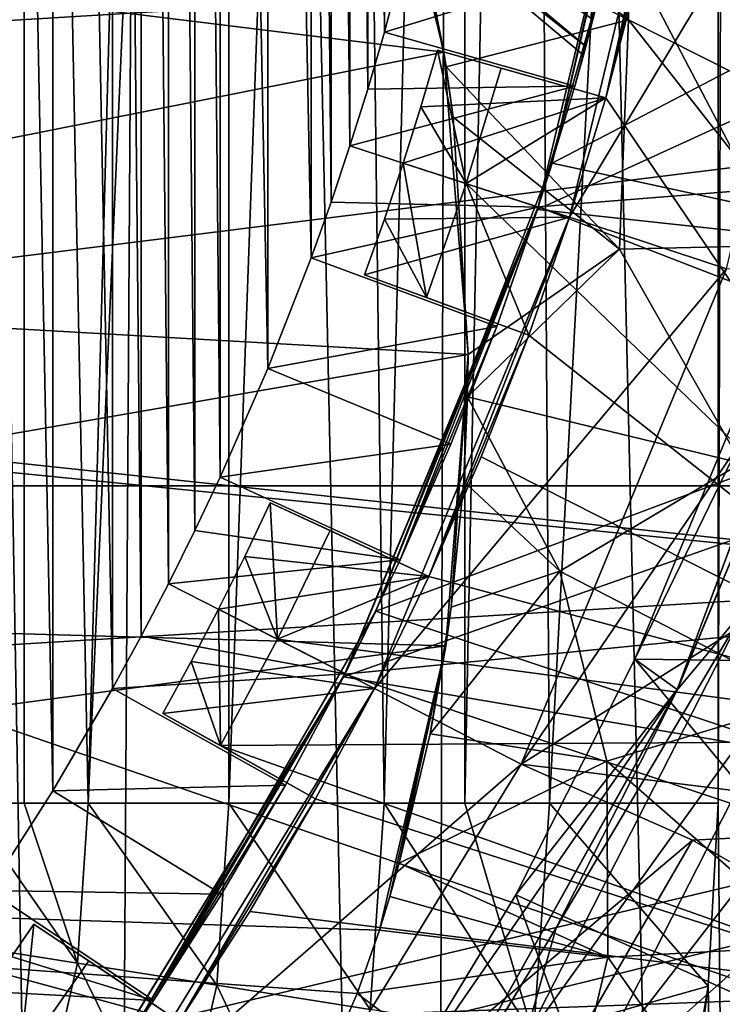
# Model space of a CAD drawing. Header units: metres. Extents: x -104 to 104, y -111 to 38.
# Tile 676 of 848: x 7.7 to 9.83, y -5.43 to -2.45. Entities that reach past the tile are written whole.
import ezdxf

# ---------------------------------------------------------------- set-up
doc = ezdxf.new("R2010")
doc.units = ezdxf.units.M
doc.layers.add('solid_509367_AD153', color=7, linetype='CONTINUOUS')

msp = doc.modelspace()

# ---------------------------------------------------------------- linework, layer by layer
at = {"layer": 'solid_509367_AD153'}
for points in [[(-88.5, -7.5, -19), (-88.5, 19.5, -19), (88.5, 19.5, -19)], [(-36.57795, -7.5, -19), (-88.5, -7.5, -19), (88.5, 19.5, -19)], [(-34.248123, -7.626659, -19), (-36.57795, -7.5, -19), (88.5, 19.5, -19)], [(-31.945723, -8.004942, -19), (-34.248123, -7.626659, -19), (88.5, 19.5, -19)], [(31.945723, -8.004942, -19), (-31.945723, -8.004942, -19), (88.5, 19.5, -19)], [(6.820607, -18.828611, 77.670921), (7.936655, -18.394463, 77.660629), (7.281437, 18.662176, 77.666862)], [(7.936655, -18.394463, 77.660629), (8.169803, 18.291494, 77.658279), (7.281437, 18.662176, 77.666862)], [(7.936655, -18.394463, 77.660629), (8.944834, -17.926723, 77.649994), (8.169803, 18.291494, 77.658279)], [(8.944834, -17.926723, 77.649994), (9.038421, 17.879116, 77.648941), (8.169803, 18.291494, 77.658279)], [(8.944834, -17.926723, 77.649994), (9.871528, -17.434856, 77.639091), (9.038421, 17.879116, 77.648941)], [(9.871528, -17.434856, 77.639091), (9.887, 17.425175, 77.638901), (9.038421, 17.879116, 77.648941)], [(4.344064, 15.273149, -16.1), (34.664421, -3.314469, -16.1), (36, -3.273149, -16.1)], [(55.566704, 15.273149, -16.1), (4.344064, 15.273149, -16.1), (36, -3.273149, -16.1)], [(4.344064, 15.273149, -16.1), (33.367996, -3.412633, -16.1), (34.664421, -3.314469, -16.1)], [(4.344064, 15.273149, -16.1), (30.884655, -3.787543, -16.1), (33.367996, -3.412633, -16.1)], [(4.344064, 15.273149, -16.1), (28.586456, -4.362284, -16.1), (30.884655, -3.787543, -16.1)], [(4.344064, 15.273149, -16.1), (26.533766, -5.079702, -16.1), (28.586456, -4.362284, -16.1)], [(4.344064, 15.273149, -16.1), (24.705273, -5.88503, -16.1), (26.533766, -5.079702, -16.1)], [(4.344064, 15.273149, -16.1), (23.075869, -6.75054, -16.1), (24.705273, -5.88503, -16.1)], [(4.344064, 15.273149, -16.1), (21.630114, -7.658508, -16.1), (23.075869, -6.75054, -16.1)], [(4.344064, 15.273149, -16.1), (4.344064, -7.658508, -16.1), (21.630114, -7.658508, -16.1)], [(9.857351, 9.20101, 74.699997), (9.818139, -4.818901, 74.699997), (9.818139, 4.819205, 74.699997)], [(9.857351, 9.20101, 74.699997), (9.857352, -9.201009, 74.699997), (9.818139, -4.818901, 74.699997)], [(7.801657, -4.780862, 47), (7.801657, 4.780862, 47), (7.607947, 5.083467, 47)], [(7.607947, -5.083467, 47), (7.801657, -4.780862, 47), (7.607947, 5.083467, 47)], [(7.342716, 4.819205, 73.394783), (7.716656, 4.819205, 73.840973), (7.539818, -4.818901, 73.651733)], [(7.716656, 4.819205, 73.840973), (7.715411, -4.818901, 73.839752), (7.539818, -4.818901, 73.651733)], [(7.716656, 4.819205, 73.840973), (7.909254, -4.818901, 74.014336), (7.715411, -4.818901, 73.839752)], [(7.716656, 4.819205, 73.840973), (8.169735, 4.819205, 74.206543), (7.909254, -4.818901, 74.014336)], [(8.33328, 4.819205, 74.306755), (8.335526, -4.818901, 74.308037), (7.909254, -4.818901, 74.014336)], [(8.169735, 4.819205, 74.206543), (8.33328, 4.819205, 74.306755), (7.909254, -4.818901, 74.014336)], [(8.33328, 4.819205, 74.306755), (8.684889, 4.819205, 74.477722), (8.335526, -4.818901, 74.308037)], [(8.684889, 4.819205, 74.477722), (8.805942, -4.818901, 74.524086), (8.335526, -4.818901, 74.308037)], [(8.684889, 4.819205, 74.477722), (9.050115, 4.819205, 74.600021), (8.805942, -4.818901, 74.524086)], [(9.050115, 4.819205, 74.600021), (9.050115, -4.818901, 74.600021), (8.805942, -4.818901, 74.524086)], [(9.242718, 4.819205, 74.644295), (9.306495, -4.818901, 74.656052), (9.050115, -4.818901, 74.600021)], [(9.050115, 4.819205, 74.600021), (9.242718, 4.819205, 74.644295), (9.050115, -4.818901, 74.600021)], [(9.242718, 4.819205, 74.644295), (9.818139, 4.819205, 74.699997), (9.306495, -4.818901, 74.656052)], [(9.306495, -4.818901, 74.656052), (9.818139, 4.819205, 74.699997), (9.818139, -4.818901, 74.699997)], [(7.983338, -4.470884, 47), (7.983338, 4.470884, 47), (7.801657, 4.780862, 47)], [(7.801657, -4.780862, 47), (7.983338, -4.470884, 47), (7.801657, 4.780862, 47)], [(8.069579, -4.31328, 47), (8.069579, 4.31328, 47), (7.983338, 4.470884, 47)], [(7.983338, -4.470884, 47), (8.069579, -4.31328, 47), (7.983338, 4.470884, 47)], [(8.15271, -4.154013, 47), (8.15271, 4.154013, 47), (8.069579, 4.31328, 47)], [(8.069579, -4.31328, 47), (8.15271, -4.154013, 47), (8.069579, 4.31328, 47)], [(19.56822, -8.332496, 8.961384), (9.543673, 4.193583, 8.698881), (10.094987, 4.270864, 8.713318)], [(19.56822, -8.332496, 8.961384), (8.960734, 4.160768, 8.683617), (9.543673, 4.193583, 8.698881)], [(8.232697, -3.993145, 47), (8.232697, 3.993145, 47), (8.15271, 4.154013, 47)], [(8.15271, -4.154013, 47), (8.232697, -3.993145, 47), (8.15271, 4.154013, 47)], [(9.216134, -1.791493, 8.690305), (8.960734, 4.160768, 8.683617), (19.56822, -8.332496, 8.961384)], [(8.30951, -3.830737, 47), (8.30951, 3.830737, 47), (8.232697, 3.993145, 47)], [(8.232697, -3.993145, 47), (8.30951, -3.830737, 47), (8.232697, 3.993145, 47)], [(8.453498, -3.501553, 47), (8.453498, 3.501553, 47), (8.30951, 3.830737, 47)], [(8.30951, -3.830737, 47), (8.453498, -3.501553, 47), (8.30951, 3.830737, 47)], [(5, 3.5, 28.700001), (12.620148, -0.866507, 28.700001), (12.384386, -2.577942, 28.700001)], [(5, -3.5, 28.700001), (5, 3.5, 28.700001), (12.384386, -2.577942, 28.700001)], [(8.584451, -3.166971, 47), (8.584451, 3.166971, 47), (8.453498, 3.501553, 47)], [(8.453498, -3.501553, 47), (8.584451, -3.166971, 47), (8.453498, 3.501553, 47)], [(8.644976, -2.997816, 47), (8.644976, 2.997816, 47), (8.584451, 3.166971, 47)], [(8.584451, -3.166971, 47), (8.644976, -2.997816, 47), (8.584451, 3.166971, 47)], [(8.702168, -2.827506, 47), (8.702168, 2.827506, 47), (8.644976, 2.997816, 47)], [(8.644976, -2.997816, 47), (8.702168, -2.827506, 47), (8.644976, 2.997816, 47)], [(8.756004, -2.656105, 47), (8.756004, 2.656105, 47), (8.702168, 2.827506, 47)], [(8.702168, -2.827506, 47), (8.756004, -2.656105, 47), (8.702168, 2.827506, 47)], [(8.806465, -2.48368, 47), (8.806465, 2.48368, 47), (8.756004, 2.656105, 47)], [(8.756004, -2.656105, 47), (8.806465, -2.48368, 47), (8.756004, 2.656105, 47)], [(8.806465, -2.48368, 47), (8.897184, -2.136025, 47), (8.806465, 2.48368, 47)], [(18.374773, -2.148744, 43.150002), (14.960517, -1.087624, 43.150002), (8.422169, -12.412375, 43.150002)], [(8.422169, -12.412375, 46.150002), (8.422169, -12.412375, 43.150002), (14.960517, -1.087624, 43.150002)], [(8.422169, -12.412375, 46.150002), (14.960517, -1.087624, 43.150002), (9.084251, -11.265615, 47.282345)], [(9.084251, -11.265615, 47.282345), (14.960517, -1.087624, 43.150002), (9.713888, -10.175053, 48.150002)], [(9.713888, -10.175053, 48.150002), (14.960517, -1.087624, 43.150002), (13.668797, -3.324948, 48.150002)], [(9.630262, -1.523424, 35.650002), (12.674013, -1.38953, 35.650002), (12.447637, -2.759575, 35.650002)], [(9.314939, -2.879795, 39.900002), (9.640485, -1.457127, 39.900002), (9.630262, -1.523424, 35.650002)], [(11.630697, -1.67003, 39.900002), (9.640485, -1.457127, 39.900002), (9.314939, -2.879795, 39.900002)], [(9.272796, -3.012817, 35.650002), (9.630262, -1.523424, 35.650002), (12.447637, -2.759575, 35.650002)], [(9.314939, -2.879795, 39.900002), (9.630262, -1.523424, 35.650002), (9.272796, -3.012817, 35.650002)], [(9.72873, -1.540879, 47.900002), (9.477847, -2.68196, 46.599998), (9.367907, -3.043817, 46.599998)], [(9.367907, -3.043817, 47.900002), (9.72873, -1.540879, 47.900002), (9.367907, -3.043817, 46.599998)], [(10.222329, -1.62059, 48.400002), (9.72873, -1.540879, 47.900002), (9.367907, -3.043817, 47.900002)], [(9.72873, -1.540879, 47.900002), (9.662408, -1.913208, 46.599998), (9.477847, -2.68196, 46.599998)], [(10.222329, -1.62059, 48.400002), (9.367907, -3.043817, 47.900002), (9.842779, -3.200221, 48.400002)], [(8.770711, -1.651121, 15.05), (8.987225, -2.544101, 15.05), (5.965303, -2.171207, 15.05)], [(8.903646, -2.122367, 13.47336), (8.987225, -2.544101, 15.05), (8.770711, -1.651121, 15.05)], [(9.270464, -3.020042, 35.650002), (11.899478, -3.305277, 35.650002), (12.237545, -1.662818, 35.650002)], [(9.479148, -2.281524, 35.650002), (9.270464, -3.020042, 35.650002), (12.237545, -1.662818, 35.650002)], [(11.275744, -3.304345, 39.900002), (11.630697, -1.67003, 39.900002), (9.314939, -2.879795, 39.900002)], [(9.918812, -2.414291, 8.708705), (9.216134, -1.791493, 8.690305), (19.56822, -8.332496, 8.961384)], [(10.099301, -2.471299, 11.45), (9.447154, -1.835915, 11.45), (9.882889, -2.227048, 9.95)], [(9.549762, -2.048017, 12.335726), (9.447154, -1.835915, 11.45), (10.099301, -2.471299, 11.45)], [(8.903646, -2.122367, 13.47336), (8.846982, -1.902555, 13.180143), (9.545799, -2.445874, 13.180708)], [(9.549762, -2.048017, 12.335726), (9.545799, -2.445874, 13.180708), (8.846982, -1.902555, 13.180143)], [(9.662408, -1.913208, 46.599998), (9.577844, -2.299437, 39.900002), (9.477847, -2.68196, 39.900002)], [(9.662408, -1.913208, 46.599998), (9.477847, -2.68196, 39.900002), (9.477847, -2.68196, 46.599998)], [(-15.982141, -1.944209, 21.049999), (-15.631022, -3.857101, 21.049999), (15.982138, -1.944239, 21.049999)], [(-15.631022, -3.857101, 21.049999), (15.63101, -3.857155, 21.049999), (15.982138, -1.944239, 21.049999)], [(8.75, -1.969615, 42.847298), (9.438426, -2.445119, 43.315994), (9.416973, -2.526482, 42.910316)], [(8.75, -2, 42.5), (8.75, -1.969615, 42.847298), (9.416973, -2.526482, 42.910316)], [(8.75, -1.969615, 42.152702), (9.417071, -2.526116, 42.086826), (9.438563, -2.444589, 41.682049)], [(8.75, -1.969615, 42.152702), (8.75, -2, 42.5), (9.417071, -2.526116, 42.086826)], [(8.75, -2, 42.5), (9.416973, -2.526482, 42.910316), (9.409699, -2.55344, 42.498417)], [(8.75, -2, 42.5), (9.409699, -2.55344, 42.498417), (9.417071, -2.526116, 42.086826)], [(9.549762, -2.048017, 12.335726), (10.206959, -2.779436, 12.335726), (9.545799, -2.445874, 13.180708)], [(9.549762, -2.048017, 12.335726), (10.099301, -2.471299, 11.45), (10.206959, -2.779436, 12.335726)], [(9.577844, -2.299437, 39.900002), (10.8, -2.088061, 39.900002), (10.8, -4.628445, 39.900002)], [(9.480607, -2.276092, 46.400002), (8.897184, -2.136025, 47), (8.806465, -2.48368, 47)], [(8.903646, -2.122367, 13.47336), (8.994121, -2.588301, 13.93965), (8.987225, -2.544101, 15.05)], [(8.903646, -2.122367, 13.47336), (9.545799, -2.445874, 13.180708), (8.994121, -2.588301, 13.93965)], [(8.987225, -2.544101, 15.05), (5.417044, -3.252802, 15.05), (5.965303, -2.171207, 15.05)], [(18.001108, -4.266874, 43.150002), (18.374773, -2.148744, 43.150002), (8.422169, -12.412375, 43.150002)], [(9.480607, -2.276092, 46.400002), (8.806465, -2.48368, 47), (9.383939, -2.646544, 46.400002)], [(9.272801, -3.012916, 39), (9.270464, -3.020042, 35.650002), (9.479148, -2.281524, 35.650002)], [(9.272801, -3.012916, 39), (9.479148, -2.281524, 35.650002), (9.383939, -2.646544, 39)], [(9.472382, -2.310082, 43.705475), (9.480607, -2.276092, 46.400002), (9.383939, -2.646544, 46.400002)], [(9.409699, -2.55344, 42.498417), (9.383939, -2.646544, 39), (9.479148, -2.281524, 35.650002)], [(9.417071, -2.526116, 42.086826), (9.409699, -2.55344, 42.498417), (9.479148, -2.281524, 35.650002)], [(9.438563, -2.444589, 41.682049), (9.417071, -2.526116, 42.086826), (9.479148, -2.281524, 35.650002)], [(9.438426, -2.445119, 43.315994), (9.472382, -2.310082, 43.705475), (9.383939, -2.646544, 46.400002)], [(9.477847, -2.68196, 39.900002), (9.577844, -2.299437, 39.900002), (10.8, -4.628445, 39.900002)], [(9.416973, -2.526482, 42.910316), (9.438426, -2.445119, 43.315994), (9.383939, -2.646544, 46.400002)], [(9.545799, -2.445874, 13.180708), (9.519124, -3.140291, 13.939075), (8.994121, -2.588301, 13.93965)], [(9.545799, -2.445874, 13.180708), (10.081965, -3.127532, 13.180708), (9.519124, -3.140291, 13.939075)], [(10.206959, -2.779436, 12.335726), (10.081965, -3.127532, 13.180708), (9.545799, -2.445874, 13.180708)], [(8.806465, -2.48368, 39), (8.806465, -2.48368, 47), (8.756004, -2.656105, 47)], [(8.756004, -2.656105, 39), (8.806465, -2.48368, 39), (8.756004, -2.656105, 47)], [(9.383939, -2.646544, 39), (8.806465, -2.48368, 39), (8.756004, -2.656105, 39)], [(9.383939, -2.646544, 46.400002), (8.806465, -2.48368, 47), (8.806465, -2.48368, 39)], [(9.383939, -2.646544, 39), (9.383939, -2.646544, 46.400002), (8.806465, -2.48368, 39)], [(9.409699, -2.55344, 42.498417), (9.416973, -2.526482, 42.910316), (9.383939, -2.646544, 46.400002)], [(8.987225, -2.544101, 15.05), (9.06, -3.46, 15.05), (5.417044, -3.252802, 15.05)], [(8.917502, -2.709344, 40.099998), (8.967872, -2.537652, 40.099998), (9.054058, -2.941842, 39.900002)], [(8.917502, -2.709344, 46.599998), (9.477847, -2.68196, 46.599998), (8.967872, -2.537652, 46.599998)], [(8.967872, -2.537652, 46.599998), (8.967872, -2.537652, 40.099998), (8.917502, -2.709344, 40.099998)], [(8.917502, -2.709344, 46.599998), (8.967872, -2.537652, 46.599998), (8.917502, -2.709344, 40.099998)], [(8.967872, -2.537652, 40.099998), (9.477847, -2.68196, 39.900002), (9.160315, -2.592108, 39.900002)], [(8.967872, -2.537652, 46.599998), (9.477847, -2.68196, 46.599998), (9.477847, -2.68196, 39.900002)], [(8.967872, -2.537652, 46.599998), (9.477847, -2.68196, 39.900002), (8.967872, -2.537652, 40.099998)], [(8.967872, -2.537652, 40.099998), (9.160315, -2.592108, 39.900002), (9.054058, -2.941842, 39.900002)], [(9.06, -3.46, 14.513462), (9.06, -3.46, 15.05), (8.987225, -2.544101, 15.05)], [(9.015283, -2.741168, 14.063492), (8.987225, -2.544101, 15.05), (8.994121, -2.588301, 13.93965)], [(9.06, -3.46, 14.513462), (8.987225, -2.544101, 15.05), (9.015283, -2.741168, 14.063492)], [(9.409699, -2.55344, 42.498417), (9.383939, -2.646544, 46.400002), (9.383939, -2.646544, 39)], [(5, -3.5, 28.700001), (12.384386, -2.577942, 28.700001), (11.917984, -4.240462, 28.700001)], [(9.015283, -2.741168, 14.063492), (8.994121, -2.588301, 13.93965), (9.519124, -3.140291, 13.939075)], [(9.054058, -2.941842, 39.900002), (9.160315, -2.592108, 39.900002), (9.477847, -2.68196, 39.900002)], [(9.383939, -2.646544, 39), (8.756004, -2.656105, 39), (8.702168, -2.827506, 39)], [(9.272801, -3.012916, 39), (9.383939, -2.646544, 39), (8.702168, -2.827506, 39)], [(8.756004, -2.656105, 39), (8.756004, -2.656105, 47), (8.702168, -2.827506, 47)], [(8.702168, -2.827506, 39), (8.756004, -2.656105, 39), (8.702168, -2.827506, 47)], [(8.863847, -2.880038, 46.599998), (9.367907, -3.043817, 46.599998), (9.477847, -2.68196, 46.599998)], [(8.917502, -2.709344, 46.599998), (8.863847, -2.880038, 46.599998), (9.477847, -2.68196, 46.599998)], [(9.054058, -2.941842, 39.900002), (9.477847, -2.68196, 39.900002), (10.8, -4.628445, 39.900002)], [(8.863847, -2.880038, 40.099998), (8.917502, -2.709344, 40.099998), (9.054058, -2.941842, 39.900002)], [(8.917502, -2.709344, 46.599998), (8.917502, -2.709344, 40.099998), (8.863847, -2.880038, 40.099998)], [(8.917502, -2.709344, 46.599998), (8.863847, -2.880038, 40.099998), (8.863847, -2.880038, 46.599998)], [(9.06, -3.46, 14.513462), (9.015283, -2.741168, 14.063492), (9.519124, -3.140291, 13.939075)], [(9.272796, -3.012817, 35.650002), (12.447637, -2.759575, 35.650002), (12.073798, -4.096928, 35.650002)], [(8.702168, -2.827506, 39), (8.702168, -2.827506, 47), (8.644976, -2.997816, 47)], [(8.644976, -2.997816, 39), (8.702168, -2.827506, 39), (8.644976, -2.997816, 47)], [(9.272801, -3.012916, 39), (8.702168, -2.827506, 39), (8.644976, -2.997816, 39)], [(8.781164, -4.236945, 39.900002), (9.314939, -2.879795, 39.900002), (9.272796, -3.012817, 35.650002)], [(11.275744, -3.304345, 39.900002), (9.314939, -2.879795, 39.900002), (8.781164, -4.236945, 39.900002)], [(8.806924, -3.049671, 40.099998), (8.863847, -2.880038, 40.099998), (8.934453, -3.287239, 39.900002)], [(8.863847, -2.880038, 46.599998), (8.806924, -3.049671, 46.599998), (9.367907, -3.043817, 46.599998)], [(8.863847, -2.880038, 46.599998), (8.863847, -2.880038, 40.099998), (8.806924, -3.049671, 40.099998)], [(8.863847, -2.880038, 46.599998), (8.806924, -3.049671, 40.099998), (8.806924, -3.049671, 46.599998)], [(8.863847, -2.880038, 40.099998), (9.054058, -2.941842, 39.900002), (8.934453, -3.287239, 39.900002)], [(9.244156, -3.401187, 39.900002), (8.934453, -3.287239, 39.900002), (9.054058, -2.941842, 39.900002)], [(9.244156, -3.401187, 39.900002), (9.054058, -2.941842, 39.900002), (10.8, -4.628445, 39.900002)], [(10.258491, -2.956882, 60.12146), (9.871155, -3.642209, 57.174011), (9.565758, -4.381969, 57.174011)], [(9.693461, -4.473991, 60.12146), (10.258491, -2.956882, 60.12146), (9.565758, -4.381969, 57.174011)], [(10.259501, -2.957173, 60.181629), (10.258491, -2.956882, 60.12146), (9.693461, -4.473991, 60.12146)], [(10.005758, -3.726529, 60.181629), (10.259501, -2.957173, 60.181629), (9.693461, -4.473991, 60.12146)], [(8.644976, -2.997816, 39), (8.644976, -2.997816, 47), (8.584451, -3.166971, 47)], [(8.644976, -2.997816, 39), (8.584451, -3.166971, 47), (8.584451, -3.166971, 39)], [(9.272801, -3.012916, 39), (8.644976, -2.997816, 39), (8.584451, -3.166971, 39)], [(9.272801, -3.012916, 39), (8.584451, -3.166971, 39), (9.147366, -3.374641, 39)], [(9.270464, -3.020042, 35.650002), (8.682521, -4.435877, 35.650002), (11.899478, -3.305277, 35.650002)], [(8.687313, -4.426407, 39), (8.682521, -4.435877, 35.650002), (9.270464, -3.020042, 35.650002)], [(8.686608, -4.427526, 35.650002), (9.272796, -3.012817, 35.650002), (12.073798, -4.096928, 35.650002)], [(8.781164, -4.236945, 39.900002), (9.272796, -3.012817, 35.650002), (8.686608, -4.427526, 35.650002)], [(8.687313, -4.426407, 39), (9.270464, -3.020042, 35.650002), (8.854396, -4.081933, 39)], [(9.147366, -3.374641, 39), (8.854396, -4.081933, 39), (9.270464, -3.020042, 35.650002)], [(9.272801, -3.012916, 39), (9.147366, -3.374641, 39), (9.270464, -3.020042, 35.650002)], [(8.746755, -3.218179, 46.599998), (9.244156, -3.401187, 46.599998), (9.367907, -3.043817, 46.599998)], [(8.806924, -3.049671, 46.599998), (8.746755, -3.218179, 46.599998), (9.367907, -3.043817, 46.599998)], [(8.806924, -3.049671, 40.099998), (8.934453, -3.287239, 39.900002), (8.746755, -3.218179, 40.099998)], [(8.806924, -3.049671, 46.599998), (8.746755, -3.218179, 40.099998), (8.746755, -3.218179, 46.599998)], [(8.806924, -3.049671, 46.599998), (8.806924, -3.049671, 40.099998), (8.746755, -3.218179, 40.099998)], [(9.367907, -3.043817, 47.900002), (8.941608, -4.131603, 46.599998), (8.776414, -4.471807, 46.599998)], [(8.776414, -4.471807, 47.900002), (9.367907, -3.043817, 47.900002), (8.776414, -4.471807, 46.599998)], [(9.842779, -3.200221, 48.400002), (9.367907, -3.043817, 47.900002), (8.776414, -4.471807, 47.900002)], [(9.367907, -3.043817, 47.900002), (9.244156, -3.401187, 46.599998), (8.941608, -4.131603, 46.599998)], [(9.367907, -3.043817, 47.900002), (9.367907, -3.043817, 46.599998), (9.244156, -3.401187, 46.599998)], [(10.081965, -3.127532, 13.180708), (9.887451, -3.788748, 13.939075), (9.519124, -3.140291, 13.939075)], [(9.519124, -3.140291, 13.939075), (9.887451, -3.788748, 13.939075), (9.05858, -3.588309, 14.575014)], [(9.06, -3.46, 14.513462), (9.519124, -3.140291, 13.939075), (9.05858, -3.588309, 14.575014)], [(9.147366, -3.374641, 46.400002), (8.584451, -3.166971, 47), (8.453498, -3.501553, 47)], [(9.147366, -3.374641, 39), (8.584451, -3.166971, 47), (9.147366, -3.374641, 46.400002)], [(9.147366, -3.374641, 39), (8.584451, -3.166971, 39), (8.584451, -3.166971, 47)], [(8.746755, -3.218179, 40.099998), (8.934453, -3.287239, 39.900002), (9.244156, -3.401187, 46.599998)], [(8.746755, -3.218179, 46.599998), (8.746755, -3.218179, 40.099998), (9.244156, -3.401187, 46.599998)], [(9.842779, -3.200221, 48.400002), (8.776414, -4.471807, 47.900002), (9.221068, -4.700313, 48.400002)], [(9.842779, -3.200221, 48.400002), (9.221068, -4.700313, 48.400002), (10.227919, -3.222904, 48.400002)], [(9.221068, -4.700313, 48.400002), (10.362185, -3.984362, 48.400002), (10.227919, -3.222904, 48.400002)], [(9.06, -3.46, 15.05), (4.685295, -4.219987, 15.05), (5.417044, -3.252802, 15.05)], [(8.682521, -4.435877, 35.650002), (11.342376, -4.885992, 35.650002), (11.899478, -3.305277, 35.650002)], [(10.692835, -4.870675, 39.900002), (11.275744, -3.304345, 39.900002), (8.781164, -4.236945, 39.900002)], [(9.244156, -3.401187, 46.599998), (8.934453, -3.287239, 39.900002), (9.244156, -3.401187, 39.900002)], [(9.967664, -8.109528, 48.150002), (9.713888, -10.175053, 48.150002), (13.668797, -3.324948, 48.150002)], [(9.007826, -3.731164, 46.400002), (9.147366, -3.374641, 46.400002), (8.453498, -3.501553, 47)], [(9.147366, -3.374641, 39), (8.854396, -4.081933, 46.400002), (8.854396, -4.081933, 39)], [(9.147366, -3.374641, 39), (9.007826, -3.731164, 46.400002), (8.854396, -4.081933, 46.400002)], [(9.147366, -3.374641, 39), (9.147366, -3.374641, 46.400002), (9.007826, -3.731164, 46.400002)], [(9.244156, -3.401187, 46.599998), (9.100213, -3.769432, 39.900002), (8.941608, -4.131603, 39.900002)], [(9.244156, -3.401187, 46.599998), (8.941608, -4.131603, 39.900002), (8.941608, -4.131603, 46.599998)], [(9.100213, -3.769432, 39.900002), (9.244156, -3.401187, 39.900002), (10.8, -4.628445, 39.900002)], [(9.244156, -3.401187, 46.599998), (9.244156, -3.401187, 39.900002), (9.100213, -3.769432, 39.900002)], [(9.06, -3.46, 15.05), (8.992575, -4.341708, 15.05), (4.685295, -4.219987, 15.05)], [(9.009369, -4.224696, 14.821044), (8.992575, -4.341708, 15.05), (9.06, -3.46, 15.05)], [(9.009369, -4.224696, 14.821044), (9.06, -3.46, 15.05), (9.047276, -3.843964, 14.685719)], [(9.047276, -3.843964, 14.685719), (9.06, -3.46, 15.05), (9.05858, -3.588309, 14.575014)], [(9.06, -3.46, 14.513462), (9.05858, -3.588309, 14.575014), (9.06, -3.46, 15.05)], [(4.5, -3.5, 28.700001), (11.917984, -4.240462, 28.700001), (11.230322, -5.822402, 28.700001)], [(4.5, -3.5, 28.700001), (5, -3.5, 28.700001), (11.917984, -4.240462, 28.700001)], [(4.5, -6.947333, 28.700001), (4.5, -3.5, 28.700001), (11.230322, -5.822402, 28.700001)], [(9.007826, -3.731164, 46.400002), (8.453498, -3.501553, 47), (8.30951, -3.830737, 47)], [(9.047276, -3.843964, 14.685719), (9.05858, -3.588309, 14.575014), (9.337985, -4.115993, 14.572876)], [(9.887451, -3.788748, 13.939075), (9.337985, -4.115993, 14.572876), (9.05858, -3.588309, 14.575014)], [(11.367699, -4.403787, 56.099182), (9.565758, -4.381969, 57.174011), (9.871155, -3.642209, 57.174011)], [(9.694415, -4.474431, 60.181629), (10.005758, -3.726529, 60.181629), (9.693461, -4.473991, 60.12146)], [(9.901417, -4.227207, 60.457531), (10.005758, -3.726529, 60.181629), (9.694415, -4.474431, 60.181629)], [(9.007826, -3.731164, 46.400002), (8.30951, -3.830737, 47), (8.854396, -4.081933, 46.400002)], [(8.941608, -4.131603, 39.900002), (9.100213, -3.769432, 39.900002), (10.8, -4.628445, 39.900002)], [(9.887451, -3.788748, 13.939075), (10.091987, -4.505913, 13.939075), (9.337985, -4.115993, 14.572876)], [(8.30951, -3.830737, 39), (8.30951, -3.830737, 47), (8.232697, -3.993145, 47)], [(8.232697, -3.993145, 39), (8.30951, -3.830737, 39), (8.232697, -3.993145, 47)], [(8.854396, -4.081933, 39), (8.30951, -3.830737, 39), (8.232697, -3.993145, 39)], [(8.854396, -4.081933, 46.400002), (8.30951, -3.830737, 47), (8.30951, -3.830737, 39)], [(8.854396, -4.081933, 39), (8.854396, -4.081933, 46.400002), (8.30951, -3.830737, 39)], [(9.009369, -4.224696, 14.821044), (9.047276, -3.843964, 14.685719), (9.337985, -4.115993, 14.572876)], [(-15.631022, -3.857101, 21.049999), (-15.052203, -5.712808, 21.049999), (15.63101, -3.857155, 21.049999)], [(-15.052203, -5.712808, 21.049999), (15.052176, -5.712878, 21.049999), (15.63101, -3.857155, 21.049999)], [(8.383879, -4.070992, 40.099998), (8.460486, -3.909293, 40.099998), (8.482382, -4.32199, 39.900002)], [(8.383879, -4.070992, 46.599998), (8.941608, -4.131603, 46.599998), (8.460486, -3.909293, 46.599998)], [(8.460486, -3.909293, 46.599998), (8.460486, -3.909293, 40.099998), (8.383879, -4.070992, 40.099998)], [(8.383879, -4.070992, 46.599998), (8.460486, -3.909293, 46.599998), (8.383879, -4.070992, 40.099998)], [(8.460486, -3.909293, 40.099998), (8.941608, -4.131603, 39.900002), (8.642041, -3.993184, 39.900002)], [(8.460486, -3.909293, 46.599998), (8.941608, -4.131603, 46.599998), (8.941608, -4.131603, 39.900002)], [(8.460486, -3.909293, 46.599998), (8.941608, -4.131603, 39.900002), (8.460486, -3.909293, 40.099998)], [(8.460486, -3.909293, 40.099998), (8.642041, -3.993184, 39.900002), (8.482382, -4.32199, 39.900002)], [(8.232697, -3.993145, 39), (8.232697, -3.993145, 47), (8.15271, -4.154013, 47)], [(8.15271, -4.154013, 39), (8.232697, -3.993145, 39), (8.15271, -4.154013, 47)], [(8.854396, -4.081933, 39), (8.232697, -3.993145, 39), (8.15271, -4.154013, 39)], [(8.482382, -4.32199, 39.900002), (8.642041, -3.993184, 39.900002), (8.941608, -4.131603, 39.900002)], [(9.221068, -4.700313, 48.400002), (10.687568, -4.882503, 48.400002), (10.362185, -3.984362, 48.400002)], [(8.687313, -4.426407, 39), (8.854396, -4.081933, 39), (8.15271, -4.154013, 39)], [(8.304181, -4.231192, 40.099998), (8.383879, -4.070992, 40.099998), (8.482382, -4.32199, 39.900002)], [(8.383879, -4.070992, 46.599998), (8.304181, -4.231192, 46.599998), (8.941608, -4.131603, 46.599998)], [(8.383879, -4.070992, 46.599998), (8.383879, -4.070992, 40.099998), (8.304181, -4.231192, 40.099998)], [(8.383879, -4.070992, 46.599998), (8.304181, -4.231192, 40.099998), (8.304181, -4.231192, 46.599998)], [(8.686608, -4.427526, 35.650002), (12.073798, -4.096928, 35.650002), (11.555425, -5.388383, 35.650002)], [(8.304181, -4.231192, 46.599998), (8.776414, -4.471807, 46.599998), (8.941608, -4.131603, 46.599998)], [(8.482382, -4.32199, 39.900002), (8.941608, -4.131603, 39.900002), (10.8, -4.628445, 39.900002)], [(8.945214, -4.608188, 14.92309), (9.337985, -4.115993, 14.572876), (9.480442, -4.691694, 14.572876)], [(8.945214, -4.608188, 14.92309), (9.009369, -4.224696, 14.821044), (9.337985, -4.115993, 14.572876)], [(10.091987, -4.505913, 13.939075), (9.480442, -4.691694, 14.572876), (9.337985, -4.115993, 14.572876)], [(8.15271, -4.154013, 39), (8.15271, -4.154013, 47), (8.069579, -4.31328, 47)], [(8.069579, -4.31328, 39), (8.15271, -4.154013, 39), (8.069579, -4.31328, 47)], [(8.687313, -4.426407, 39), (8.15271, -4.154013, 39), (8.069579, -4.31328, 39)], [(8.992575, -4.341708, 15.05), (3.79355, -5.04171, 15.05), (4.685295, -4.219987, 15.05)], [(8.221422, -4.389831, 40.099998), (8.304181, -4.231192, 40.099998), (8.310218, -4.644424, 39.900002)], [(8.304181, -4.231192, 46.599998), (8.221422, -4.389831, 46.599998), (8.776414, -4.471807, 46.599998)], [(8.304181, -4.231192, 46.599998), (8.304181, -4.231192, 40.099998), (8.221422, -4.389831, 40.099998)], [(8.304181, -4.231192, 46.599998), (8.221422, -4.389831, 40.099998), (8.221422, -4.389831, 46.599998)], [(8.304181, -4.231192, 40.099998), (8.482382, -4.32199, 39.900002), (8.310218, -4.644424, 39.900002)], [(8.945214, -4.608188, 14.92309), (8.992575, -4.341708, 15.05), (9.009369, -4.224696, 14.821044)], [(9.229505, -5.542886, 60.457531), (9.901417, -4.227207, 60.457531), (9.327262, -5.196575, 60.181629)], [(10.111191, -4.316765, 60.638214), (9.901417, -4.227207, 60.457531), (9.229505, -5.542886, 60.457531)], [(9.901417, -4.227207, 60.457531), (9.694415, -4.474431, 60.181629), (9.327262, -5.196575, 60.181629)], [(8.051452, -5.498547, 39.900002), (8.781164, -4.236945, 39.900002), (8.686608, -4.427526, 35.650002)], [(10.692835, -4.870675, 39.900002), (8.781164, -4.236945, 39.900002), (8.051452, -5.498547, 39.900002)], [(17.384155, -6.327376, 43.150002), (18.001108, -4.266874, 43.150002), (8.422169, -12.412375, 43.150002)], [(8.069579, -4.31328, 39), (8.069579, -4.31328, 47), (7.983338, -4.470884, 47)], [(8.069579, -4.31328, 39), (7.983338, -4.470884, 47), (7.983338, -4.470884, 39)], [(8.687313, -4.426407, 39), (8.069579, -4.31328, 39), (7.983338, -4.470884, 39)], [(8.310218, -4.644424, 39.900002), (8.482382, -4.32199, 39.900002), (10.8, -4.628445, 39.900002)], [(9.425043, -5.660319, 60.638214), (10.111191, -4.316765, 60.638214), (9.229505, -5.542886, 60.457531)], [(10.377962, -4.430658, 60.661301), (10.111191, -4.316765, 60.638214), (9.425043, -5.660319, 60.638214)], [(8.992575, -4.341708, 15.05), (8.791926, -5.202926, 15.05), (3.79355, -5.04171, 15.05)], [(8.791926, -5.202926, 15.020409), (8.791926, -5.202926, 15.05), (8.992575, -4.341708, 15.05)], [(8.791926, -5.202926, 15.020409), (8.992575, -4.341708, 15.05), (8.822806, -5.101703, 15.009071)], [(8.822806, -5.101703, 15.009071), (8.992575, -4.341708, 15.05), (8.851814, -5.000006, 14.995511)], [(8.851814, -5.000006, 14.995511), (8.992575, -4.341708, 15.05), (8.945214, -4.608188, 14.92309)], [(10.730717, -5.785294, 56.099182), (9.205016, -5.096377, 57.174011), (9.565758, -4.381969, 57.174011)], [(9.693461, -4.473991, 60.12146), (9.565758, -4.381969, 57.174011), (9.205016, -5.096377, 57.174011)], [(11.367699, -4.403787, 56.099182), (10.730717, -5.785294, 56.099182), (9.565758, -4.381969, 57.174011)], [(8.221422, -4.389831, 40.099998), (8.310218, -4.644424, 39.900002), (8.135633, -4.546852, 40.099998)], [(8.221422, -4.389831, 46.599998), (8.135633, -4.546852, 46.599998), (8.776414, -4.471807, 46.599998)], [(8.221422, -4.389831, 46.599998), (8.135633, -4.546852, 40.099998), (8.135633, -4.546852, 46.599998)], [(8.221422, -4.389831, 46.599998), (8.221422, -4.389831, 40.099998), (8.135633, -4.546852, 40.099998)], [(8.682521, -4.435877, 35.650002), (7.883621, -5.7367, 35.650002), (11.342376, -4.885992, 35.650002)], [(7.887916, -5.730906, 39), (7.883621, -5.7367, 35.650002), (8.682521, -4.435877, 35.650002)], [(7.887916, -5.730906, 39), (8.682521, -4.435877, 35.650002), (8.106829, -5.41681, 39)], [(7.89107, -5.726859, 35.650002), (8.686608, -4.427526, 35.650002), (11.555425, -5.388383, 35.650002)], [(8.051452, -5.498547, 39.900002), (8.686608, -4.427526, 35.650002), (7.89107, -5.726859, 35.650002)], [(8.687313, -4.426407, 39), (7.983338, -4.470884, 39), (8.506836, -4.764057, 39)], [(8.506836, -4.764057, 39), (8.106829, -5.41681, 39), (8.682521, -4.435877, 35.650002)], [(8.687313, -4.426407, 39), (8.506836, -4.764057, 39), (8.682521, -4.435877, 35.650002)], [(9.673712, -5.80966, 60.661301), (10.377962, -4.430658, 60.661301), (9.425043, -5.660319, 60.638214)], [(10.611381, -4.530312, 60.518974), (10.377962, -4.430658, 60.661301), (9.673712, -5.80966, 60.661301)], [(8.506836, -4.764057, 46.400002), (7.983338, -4.470884, 47), (7.801657, -4.780862, 47)], [(8.776414, -4.471807, 47.900002), (8.185197, -5.479512, 46.599998), (7.968817, -5.789685, 46.599998)], [(7.968817, -5.789685, 47.900002), (8.776414, -4.471807, 47.900002), (7.968817, -5.789685, 46.599998)], [(9.221068, -4.700313, 48.400002), (8.776414, -4.471807, 47.900002), (7.968817, -5.789685, 47.900002)], [(8.506836, -4.764057, 39), (7.983338, -4.470884, 47), (8.506836, -4.764057, 46.400002)], [(8.506836, -4.764057, 39), (7.983338, -4.470884, 39), (7.983338, -4.470884, 47)], [(8.135633, -4.546852, 46.599998), (8.598283, -4.805418, 46.599998), (8.776414, -4.471807, 46.599998)], [(8.776414, -4.471807, 47.900002), (8.598283, -4.805418, 46.599998), (8.185197, -5.479512, 46.599998)], [(8.776414, -4.471807, 47.900002), (8.776414, -4.471807, 46.599998), (8.598283, -4.805418, 46.599998)], [(9.693461, -4.473991, 60.12146), (9.205016, -5.096377, 57.174011), (8.791017, -5.781298, 57.174011)], [(8.905538, -5.888224, 60.12146), (9.693461, -4.473991, 60.12146), (8.791017, -5.781298, 57.174011)], [(9.694415, -4.474431, 60.181629), (9.693461, -4.473991, 60.12146), (8.905538, -5.888224, 60.12146)], [(9.327262, -5.196575, 60.181629), (9.694415, -4.474431, 60.181629), (8.905538, -5.888224, 60.12146)], [(10.091987, -4.505913, 13.939075), (10.12113, -5.251105, 13.939075), (9.480442, -4.691694, 14.572876)], [(9.89129, -5.940329, 60.518974), (10.611381, -4.530312, 60.518974), (9.673712, -5.80966, 60.661301)], [(8.135633, -4.546852, 40.099998), (8.310218, -4.644424, 39.900002), (8.598283, -4.805418, 46.599998)], [(8.135633, -4.546852, 46.599998), (8.135633, -4.546852, 40.099998), (8.598283, -4.805418, 46.599998)], [(8.851814, -5.000006, 14.995511), (8.945214, -4.608188, 14.92309), (9.480442, -4.691694, 14.572876)], [(8.310218, -4.644424, 39.900002), (10.8, -4.628445, 39.900002), (10.436967, -5.397384, 39.900002)], [(8.598283, -4.805418, 39.900002), (8.310218, -4.644424, 39.900002), (10.436967, -5.397384, 39.900002)], [(8.598283, -4.805418, 46.599998), (8.310218, -4.644424, 39.900002), (8.598283, -4.805418, 39.900002)], [(9.221068, -4.700313, 48.400002), (7.968817, -5.789685, 47.900002), (8.372681, -6.084304, 48.400002)], [(9.221068, -4.700313, 48.400002), (8.372681, -6.084304, 48.400002), (9.739676, -4.930385, 48.400002)], [(8.851814, -5.000006, 14.995511), (9.480442, -4.691694, 14.572876), (9.483256, -5.284752, 14.572876)], [(9.221068, -4.700313, 48.400002), (9.739676, -4.930385, 48.400002), (10.687568, -4.882503, 48.400002)], [(10.12113, -5.251105, 13.939075), (9.483256, -5.284752, 14.572876), (9.480442, -4.691694, 14.572876)], [(8.313242, -5.094361, 46.400002), (8.506836, -4.764057, 46.400002), (7.801657, -4.780862, 47)], [(8.506836, -4.764057, 39), (8.106829, -5.41681, 46.400002), (8.106829, -5.41681, 39)], [(8.506836, -4.764057, 39), (8.313242, -5.094361, 46.400002), (8.106829, -5.41681, 46.400002)], [(8.506836, -4.764057, 39), (8.506836, -4.764057, 46.400002), (8.313242, -5.094361, 46.400002)], [(8.313242, -5.094361, 46.400002), (7.801657, -4.780862, 47), (7.607947, -5.083467, 47)], [(7.876951, -5.303183, 74.019081), (7.511163, -5.245278, 73.657417), (7.539818, -4.818901, 73.651733)], [(7.876951, -5.303183, 74.019081), (7.539818, -4.818901, 73.651733), (7.715411, -4.818901, 73.839752)], [(7.876951, -5.303183, 74.019081), (7.715411, -4.818901, 73.839752), (7.909254, -4.818901, 74.014336)], [(8.298704, -5.369948, 74.311707), (7.876951, -5.303183, 74.019081), (7.909254, -4.818901, 74.014336)], [(8.298704, -5.369948, 74.311707), (7.909254, -4.818901, 74.014336), (8.335526, -4.818901, 74.308037)], [(8.598283, -4.805418, 46.599998), (8.398505, -5.146611, 39.900002), (8.185197, -5.479512, 39.900002)], [(8.598283, -4.805418, 46.599998), (8.185197, -5.479512, 39.900002), (8.185197, -5.479512, 46.599998)], [(8.763864, -5.443584, 74.526566), (8.298704, -5.369948, 74.311707), (8.335526, -4.818901, 74.308037)], [(8.763864, -5.443584, 74.526566), (8.335526, -4.818901, 74.308037), (8.805942, -4.818901, 74.524086)], [(8.398505, -5.146611, 39.900002), (8.598283, -4.805418, 39.900002), (10.436967, -5.397384, 39.900002)], [(8.598283, -4.805418, 46.599998), (8.598283, -4.805418, 39.900002), (8.398505, -5.146611, 39.900002)], [(9.258581, -5.521899, 74.657265), (8.763864, -5.443584, 74.526566), (8.805942, -4.818901, 74.524086)], [(9.258581, -5.521899, 74.657265), (8.805942, -4.818901, 74.524086), (9.050115, -4.818901, 74.600021)], [(9.258581, -5.521899, 74.657265), (9.050115, -4.818901, 74.600021), (9.306495, -4.818901, 74.656052)], [(9.258581, -5.521899, 74.657265), (9.306495, -4.818901, 74.656052), (9.787854, -5.373037, 74.699997)], [(9.306495, -4.818901, 74.656052), (9.818139, -4.818901, 74.699997), (9.787854, -5.373037, 74.699997)], [(9.857352, -9.201009, 74.699997), (9.787854, -5.373037, 74.699997), (9.818139, -4.818901, 74.699997)], [(7.883621, -5.7367, 35.650002), (10.576672, -6.376237, 35.650002), (11.342376, -4.885992, 35.650002)], [(9.894113, -6.33766, 39.900002), (10.692835, -4.870675, 39.900002), (8.051452, -5.498547, 39.900002)], [(9.486087, -6.169615, 48.400002), (9.885834, -6.350673, 48.400002), (10.687568, -4.882503, 48.400002)], [(10.086087, -5.130385, 48.400002), (9.486087, -6.169615, 48.400002), (10.687568, -4.882503, 48.400002)], [(10.086087, -5.130385, 48.400002), (10.687568, -4.882503, 48.400002), (9.739676, -4.930385, 48.400002)], [(8.372681, -6.084304, 48.400002), (9.139677, -5.969615, 48.400002), (9.739676, -4.930385, 48.400002)], [(9.739676, -4.930385, 48.599998), (9.739676, -4.930385, 48.400002), (9.139677, -5.969615, 48.400002)], [(9.139677, -5.969615, 48.599998), (9.739676, -4.930385, 48.599998), (9.139677, -5.969615, 48.400002)], [(10.086087, -5.130385, 48.599998), (9.739676, -4.930385, 48.599998), (9.139677, -5.969615, 48.599998)], [(10.086087, -5.130385, 48.599998), (10.086087, -5.130385, 48.400002), (9.739676, -4.930385, 48.400002)], [(10.086087, -5.130385, 48.599998), (9.739676, -4.930385, 48.400002), (9.739676, -4.930385, 48.599998)], [(8.822806, -5.101703, 15.009071), (8.851814, -5.000006, 14.995511), (9.483256, -5.284752, 14.572876)], [(8.64362, -5.58182, 15.05), (2.770548, -5.691703, 15.05), (3.79355, -5.04171, 15.05)], [(8.724204, -5.39489, 15.05), (8.64362, -5.58182, 15.05), (3.79355, -5.04171, 15.05)], [(8.791926, -5.202926, 15.05), (8.724204, -5.39489, 15.05), (3.79355, -5.04171, 15.05)], [(8.106829, -5.41681, 39), (7.607947, -5.083467, 39), (7.506673, -5.23186, 39)], [(8.106829, -5.41681, 46.400002), (7.607947, -5.083467, 47), (7.607947, -5.083467, 39)], [(8.313242, -5.094361, 46.400002), (7.607947, -5.083467, 47), (8.106829, -5.41681, 46.400002)], [(8.106829, -5.41681, 39), (8.106829, -5.41681, 46.400002), (7.607947, -5.083467, 39)], [(9.926635, -7.076711, 56.099182), (8.791017, -5.781298, 57.174011), (9.205016, -5.096377, 57.174011)], [(10.730717, -5.785294, 56.099182), (9.926635, -7.076711, 56.099182), (9.205016, -5.096377, 57.174011)], [(8.791926, -5.202926, 15.020409), (8.822806, -5.101703, 15.009071), (9.483256, -5.284752, 14.572876)], [(8.185197, -5.479512, 39.900002), (8.398505, -5.146611, 39.900002), (10.436967, -5.397384, 39.900002)], [(9.486087, -6.169615, 48.599998), (10.086087, -5.130385, 48.599998), (9.139677, -5.969615, 48.599998)], [(9.486087, -6.169615, 48.599998), (9.486087, -6.169615, 48.400002), (10.086087, -5.130385, 48.400002)], [(9.486087, -6.169615, 48.599998), (10.086087, -5.130385, 48.400002), (10.086087, -5.130385, 48.599998)], [(7.643816, -5.332399, 40.099998), (7.744775, -5.184675, 40.099998), (7.701841, -5.595716, 39.900002)], [(7.643816, -5.332399, 46.599998), (8.185197, -5.479512, 46.599998), (7.744775, -5.184675, 46.599998)], [(7.744775, -5.184675, 46.599998), (7.744775, -5.184675, 40.099998), (7.643816, -5.332399, 40.099998)], [(7.643816, -5.332399, 46.599998), (7.744775, -5.184675, 46.599998), (7.643816, -5.332399, 40.099998)], [(7.744775, -5.184675, 40.099998), (7.910972, -5.295934, 39.900002), (7.701841, -5.595716, 39.900002)], [(7.744775, -5.184675, 40.099998), (8.185197, -5.479512, 39.900002), (7.910972, -5.295934, 39.900002)], [(7.744775, -5.184675, 46.599998), (8.185197, -5.479512, 46.599998), (8.185197, -5.479512, 39.900002)], [(7.744775, -5.184675, 46.599998), (8.185197, -5.479512, 39.900002), (7.744775, -5.184675, 40.099998)], [(8.724152, -5.395023, 15.037653), (8.724204, -5.39489, 15.05), (8.791926, -5.202926, 15.05)], [(8.724152, -5.395023, 15.037653), (8.791926, -5.202926, 15.05), (8.791926, -5.202926, 15.020409)], [(8.724152, -5.395023, 15.037653), (8.791926, -5.202926, 15.020409), (9.483256, -5.284752, 14.572876)], [(8.906414, -5.888803, 60.181629), (9.327262, -5.196575, 60.181629), (8.905538, -5.888224, 60.12146)], [(9.229505, -5.542886, 60.457531), (9.327262, -5.196575, 60.181629), (8.906414, -5.888803, 60.181629)], [(8.106829, -5.41681, 39), (7.506673, -5.23186, 39), (7.402505, -5.378235, 39)], [(7.768023, -5.777229, 74.022964), (7.415101, -5.662578, 73.662041), (7.511163, -5.245278, 73.657417)], [(7.876951, -5.303183, 74.019081), (7.768023, -5.777229, 74.022964), (7.511163, -5.245278, 73.657417)], [(10.12113, -5.251105, 13.939075), (9.973227, -5.982054, 13.939075), (9.483256, -5.284752, 14.572876)], [(7.701841, -5.595716, 39.900002), (7.910972, -5.295934, 39.900002), (8.185197, -5.479512, 39.900002)], [(8.174701, -5.909344, 74.314728), (7.768023, -5.777229, 74.022964), (7.876951, -5.303183, 74.019081)], [(8.298704, -5.369948, 74.311707), (8.174701, -5.909344, 74.314728), (7.876951, -5.303183, 74.019081)], [(8.724152, -5.395023, 15.037653), (9.483256, -5.284752, 14.572876), (9.34627, -5.861779, 14.572876)], [(9.973227, -5.982054, 13.939075), (9.34627, -5.861779, 14.572876), (9.483256, -5.284752, 14.572876)], [(7.540039, -5.478158, 40.099998), (7.643816, -5.332399, 40.099998), (7.701841, -5.595716, 39.900002)], [(7.643816, -5.332399, 46.599998), (7.540039, -5.478158, 46.599998), (8.185197, -5.479512, 46.599998)], [(7.887916, -5.730906, 39), (7.402505, -5.378235, 39), (7.295484, -5.522537, 39)], [(7.887916, -5.730906, 39), (8.106829, -5.41681, 39), (7.402505, -5.378235, 39)], [(7.89107, -5.726859, 35.650002), (11.555425, -5.388383, 35.650002), (13.141463, -6.127965, 35.650002)], [(8.623027, -6.054988, 74.528641), (8.174701, -5.909344, 74.314728), (8.298704, -5.369948, 74.311707)], [(8.185197, -5.479512, 39.900002), (10.436967, -5.397384, 39.900002), (10.020142, -6.136654, 39.900002)], [(8.763864, -5.443584, 74.526566), (8.623027, -6.054988, 74.528641), (8.298704, -5.369948, 74.311707)], [(8.724152, -5.395023, 15.037653), (8.64362, -5.58182, 15.05), (8.724204, -5.39489, 15.05)], [(8.724152, -5.395023, 15.037653), (9.34627, -5.861779, 14.572876), (8.64362, -5.58182, 15.05)], [(9.20473, -9.853886, 74.699997), (9.695837, -5.918067, 74.699997), (9.787854, -5.373037, 74.699997)], [(9.857352, -9.201009, 74.699997), (9.20473, -9.853886, 74.699997), (9.787854, -5.373037, 74.699997)], [(9.258581, -5.521899, 74.657265), (9.787854, -5.373037, 74.699997), (9.695837, -5.918067, 74.699997)]]:
    msp.add_3dface(points, dxfattribs=at)

doc.saveas('drawing.dxf')
